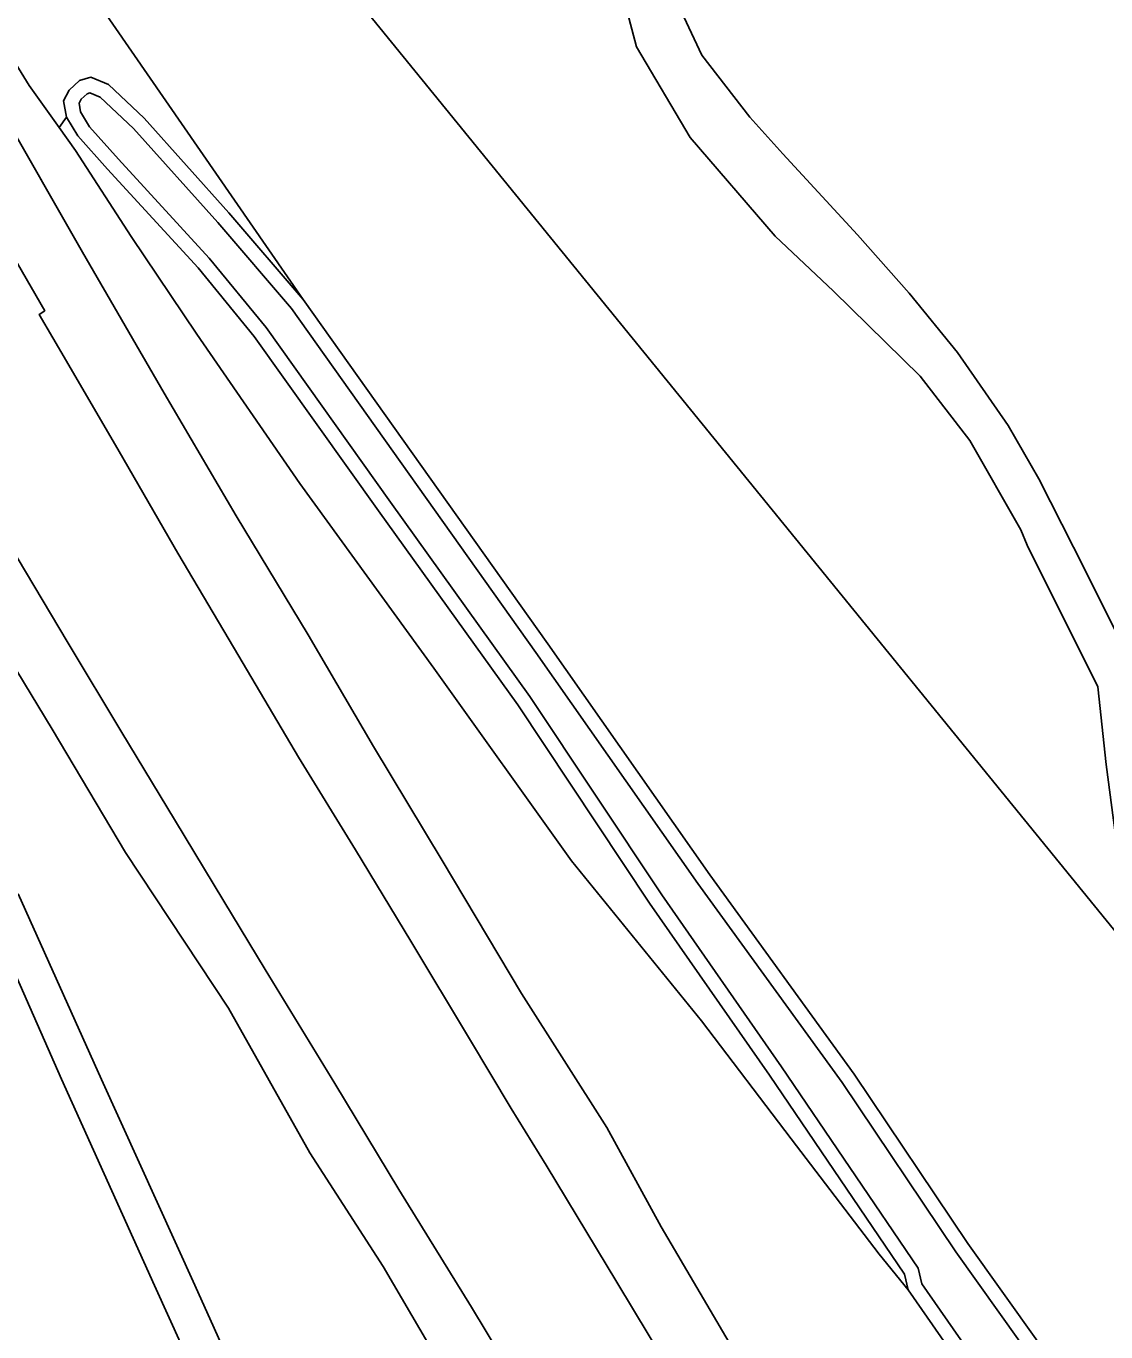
# Model space of a CAD drawing. Extents: x 156141 to 158132, y 385651 to 388399.
# Drawn here: x 156490.8 to 156559.8, y 385764.1 to 385847.5 of the extents above; entities that cross this region are included whole.
import ezdxf

# ---------------------------------------------------------------- set-up
doc = ezdxf.new("R2010")
doc.units = 0
for name, color, linetype in [('IMGEO_Berm_groen', 7, 'Continuous'), ('IMGEO_Grasland_overig', 7, 'Continuous'), ('IMGEO_Groenvoorziening', 7, 'Continuous'), ('IMGEO_Rijbaan_autosnelweg', 7, 'Continuous'), ('IMGEO_Voetpad_halfverhard', 7, 'Continuous'), ('IMGEO_Waterloop', 7, 'Continuous')]:
    doc.layers.add(name, color=color, linetype=linetype)

msp = doc.modelspace()

# ---------------------------------------------------------------- linework, layer by layer
at = {"layer": 'IMGEO_Berm_groen'}
for points in [[(156483.816, 385865.399), (156483.723, 385864.993), (156481.312, 385863.421), (156480.066, 385862.372), (156479.426, 385861.769), (156479.122, 385861.236), (156479.123, 385860.599), (156479.456, 385859.447), (156481.161, 385856.293), (156484.028, 385851.01), (156489.091, 385842.334), (156494.41, 385833.049), (156499.629, 385824.046), (156504.221, 385816.214), (156508.823, 385808.607), (156512.993, 385801.486), (156517.388, 385794.201), (156522.467, 385785.699), (156527.912, 385777.15), (156531.378, 385770.797), (156536.368, 385762.319)], [(156518.974, 385759.131), (156513.621, 385768.257), (156508.935, 385775.528), (156503.743, 385784.758), (156497.162, 385794.715), (156492.48, 385802.589), (156487.93, 385810.029)], [(156490.305, 385792.072), (156495.631, 385780.204), (156501.593, 385767.081), (156507.962, 385752.917)]]:
    msp.add_lwpolyline(points, dxfattribs=at)
at = {"layer": 'IMGEO_Grasland_overig'}
for points in [[(156492.922, 385841.013), (156491.014, 385843.7), (156484.656, 385853.991), (156480.978, 385859.598), (156480.853, 385860.273), (156481.181, 385861.049), (156481.975, 385861.825), (156483.629, 385862.918), (156484.97, 385863.564), (156485.356, 385863.503)], [(156493.389, 385841.669), (156492.922, 385841.013)], [(156493.389, 385841.669), (156494.103, 385840.49), (156496.006, 385838.356), (156501.792, 385832.049), (156505.388, 385827.656), (156513.318, 385816.538), (156522.216, 385804.131), (156530.642, 385791.466), (156538.298, 385780.491), (156546.918, 385767.778), (156547.166, 385766.772)], [(156492.922, 385841.013), (156493.965, 385839.545), (156497.526, 385834.063), (156501.722, 385827.806), (156508.29, 385818.278), (156516.861, 385806.49), (156525.662, 385794.176), (156533.958, 385783.96), (156539.689, 385776.424), (156545.299, 385769.048), (156547.166, 385766.772)], [(156547.166, 385766.772), (156557.073, 385752.53), (156566.812, 385738.252), (156575.912, 385725.403), (156578.436, 385722.476), (156579.431, 385722.033), (156581.696, 385722.264)]]:
    msp.add_lwpolyline(points, dxfattribs=at)
at = {"layer": 'IMGEO_Groenvoorziening'}
for points in [[(156562.798, 385786.729), (156500, 385863.889), (156459.293, 385913.906), (156455.001, 385919.967), (156452.969, 385922.006), (156452.238, 385922.396), (156451.331, 385922.574), (156450.127, 385922.526), (156449.48, 385924.4), (156447.913, 385928.031), (156446.261, 385931.441), (156443.557, 385937.769)], [(156485.356, 385863.503), (156508.504, 385830.028)], [(156508.504, 385830.028), (156503.766, 385835.571), (156498.354, 385841.609), (156496.071, 385843.753), (156494.934, 385844.231), (156494.217, 385844.015), (156493.562, 385843.393), (156493.205, 385842.717), (156493.389, 385841.669)], [(156508.504, 385830.028), (156524.149, 385808.027), (156534.49, 385793.281), (156543.715, 385780.549), (156550.975, 385769.736), (156568.682, 385744.931), (156578.042, 385731.438), (156580.471, 385728.122), (156581.294, 385727.833), (156582.876, 385728.488), (156600.681, 385740.454), (156623.145, 385754.053), (156630.274, 385758.702), (156662.715, 385777.134), (156698.811, 385796.196), (156717.811, 385806.86), (156717.829, 385806.871)]]:
    msp.add_lwpolyline(points, dxfattribs=at)
at = {"layer": 'IMGEO_Rijbaan_autosnelweg'}
for points in [[(156489.045, 385834.395), (156492.002, 385829.308), (156491.648, 385829.08), (156493.386, 385826.091), (156496.753, 385820.324), (156500.509, 385813.82), (156504.408, 385807.241), (156508.219, 385800.807), (156511.85, 385794.869), (156515.386, 385789.039), (156519.131, 385782.796), (156521.799, 385778.366), (156524.027, 385774.731), (156528.541, 385767.259), (156533.618, 385758.86)], [(156523.945, 385757.893), (156519.266, 385765.662), (156514.629, 385773.188), (156510.541, 385779.956), (156506.087, 385787.234), (156503.448, 385791.604), (156500.28, 385796.811), (156496.925, 385802.376), (156493.495, 385808.088), (156490.246, 385813.553)], [(156487.289, 385793.293), (156493.064, 385780.235), (156499.008, 385767.041), (156505.142, 385753.523)]]:
    msp.add_lwpolyline(points, dxfattribs=at)
at = {"layer": 'IMGEO_Voetpad_halfverhard'}
for points in [[(156529.022, 385865.179), (156527.755, 385858.702), (156527.562, 385854.641), (156529.796, 385846.163), (156533.243, 385840.386), (156538.671, 385834.079), (156542.402, 385830.556), (156547.924, 385825.132), (156551.104, 385821.017), (156554.371, 385815.314), (156554.759, 385814.339), (156559.29, 385805.294), (156559.803, 385800.319), (156560.755, 385793.223), (156562.798, 385786.729)], [(156532.311, 385864.685), (156531.404, 385859.829), (156531.088, 385856.739), (156531.673, 385850.547), (156533.979, 385845.643), (156537.053, 385841.665), (156539.157, 385839.331), (156543.916, 385834.169), (156547.221, 385830.442), (156550.313, 385826.641), (156553.555, 385821.983), (156555.521, 385818.565), (156557.736, 385814.22), (156560.455, 385808.781), (156563.109, 385805.276), (156567.595, 385804.601)]]:
    msp.add_lwpolyline(points, dxfattribs=at)
at = {"layer": 'IMGEO_Waterloop'}
msp.add_lwpolyline([(156557.851, 385753.066), (156548.042, 385767.168), (156547.795, 385768.168), (156539.077, 385781.027), (156531.423, 385791.998), (156522.994, 385804.668), (156514.087, 385817.088), (156506.139, 385828.23), (156502.506, 385832.668), (156496.707, 385838.99), (156494.866, 385841.054), (156494.289, 385842.007), (156494.192, 385842.562), (156494.325, 385842.815), (156494.705, 385843.175), (156494.881, 385843.228), (156495.548, 385842.948), (156497.677, 385840.948), (156503.055, 385834.949), (156507.758, 385829.446), (156523.377, 385807.482), (156533.72, 385792.732), (156542.94, 385780.008), (156550.198, 385769.198), (156567.909, 385744.387)], dxfattribs=at)

doc.saveas('drawing.dxf')
